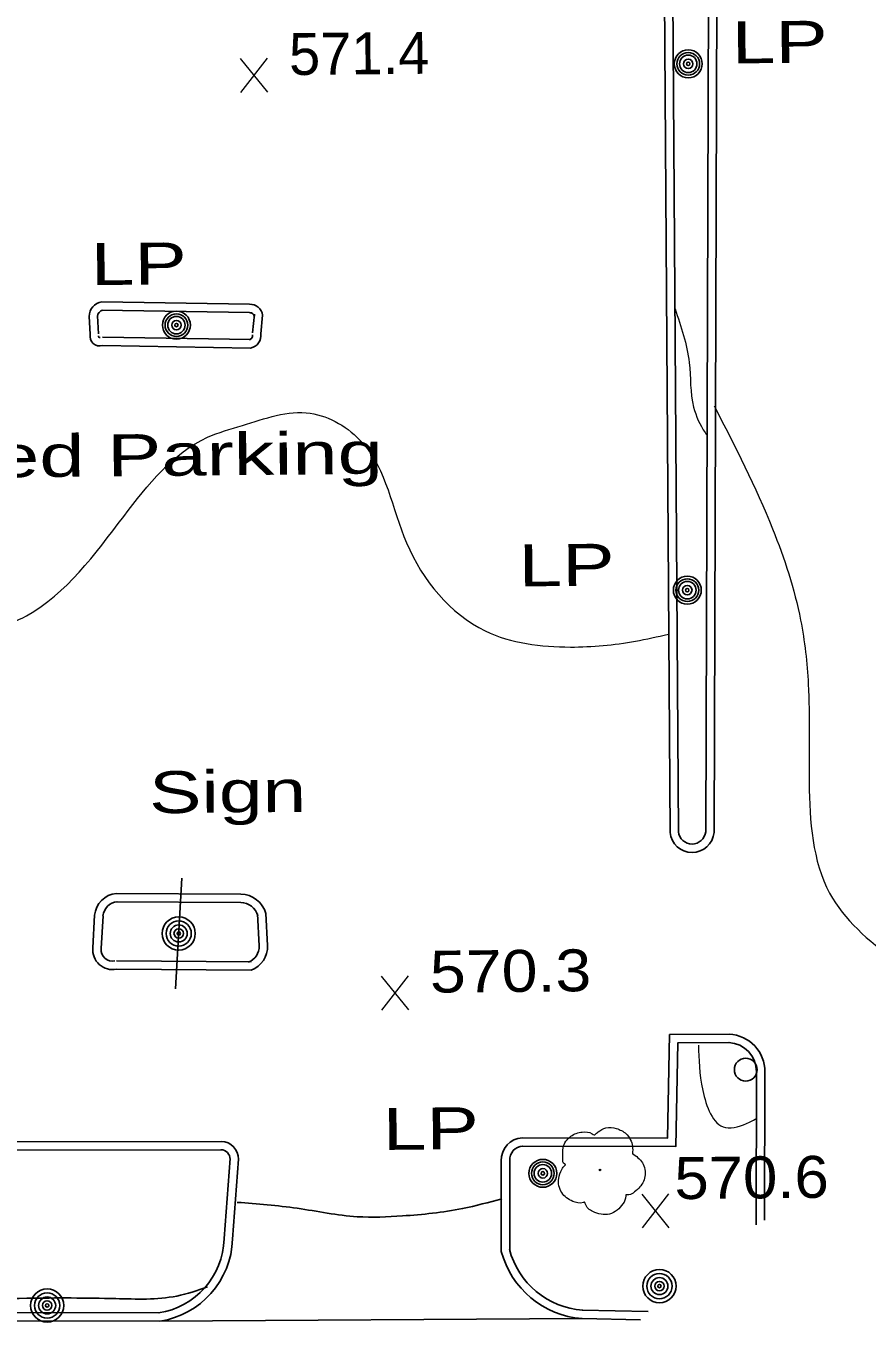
# Model space of a CAD drawing. Extents: x 2361708 to 2370558, y 6977955 to 6991887.
# Drawn here: x 2368862.3 to 2368958.5, y 6989458.3 to 6989606.6 of the extents above; entities that cross this region are included whole.
import ezdxf

# ---------------------------------------------------------------- set-up
doc = ezdxf.new("R2010")
doc.units = 0
doc.header["$LTSCALE"] = 1.9
for name, color, linetype, lineweight in [('2', 7, 'Continuous', 25), ('20', 7, 'Continuous', 25), ('21', 7, 'Continuous', 25), ('23', 7, 'Continuous', 25), ('29', 7, 'Continuous', 13), ('31', 7, 'Continuous', 13), ('35', 7, 'Continuous', 13)]:
    doc.layers.add(name, color=color, linetype=linetype, lineweight=lineweight)

msp = doc.modelspace()

# ---------------------------------------------------------------- linework, layer by layer
at = {"layer": '2'}
for p, q in [((2368940.079, 6989514.272), (2368940.578, 6989668.855)), ((2368941.039, 6989514.272), (2368941.538, 6989668.854)), ((2368935.187, 6989634.312), (2368935.999, 6989514.274)), ((2368936.147, 6989634.321), (2368936.959, 6989514.283)), ((2368887.861, 6989574.719), (2368870.958, 6989574.998)), ((2368869.514, 6989573.324), (2368869.633, 6989571.285)), ((2368870.473, 6989573.383), (2368870.593, 6989571.344)), ((2368887.851, 6989573.759), (2368870.947, 6989574.038)), ((2368888.202, 6989571.451), (2368888.422, 6989573.574)), ((2368889.154, 6989571.351), (2368889.373, 6989573.473)), ((2368871.057, 6989570.949), (2368888.01, 6989570.67)), ((2368871.046, 6989569.988), (2368887.999, 6989569.71)), ((2368886.884, 6989507.226), (2368872.642, 6989507.3)), ((2368886.883, 6989506.266), (2368872.642, 6989506.34)), ((2368888.97, 6989501.306), (2368888.785, 6989504.954)), ((2368889.93, 6989501.355), (2368889.745, 6989505.003)), ((2368870.146, 6989504.807), (2368869.942, 6989501.065)), ((2368871.107, 6989504.756), (2368870.902, 6989501.014)), ((2368872.656, 6989499.59), (2368888.068, 6989499.487)), ((2368872.645, 6989498.63), (2368888.057, 6989498.527)), ((2368945.857, 6989469.396), (2368945.891, 6989486.877)), ((2368946.822, 6989469.905), (2368946.851, 6989486.876)), ((2368884.633, 6989478.933), (2368768.53, 6989478.648)), ((2368884.632, 6989477.973), (2368768.529, 6989477.688)), ((2368884.959, 6989467.806), (2368885.652, 6989476.953)), ((2368885.92, 6989467.735), (2368886.613, 6989476.882)), ((2368916.686, 6989476.708), (2368916.684, 6989466.338)), ((2368917.646, 6989476.707), (2368917.645, 6989466.337)), ((2368758.021, 6989459.617), (2368877.61, 6989459.305)), ((2368925.949, 6989459.606), (2368933.51, 6989459.458)), ((2368758.02, 6989458.657), (2368877.609, 6989458.345)), ((2368877.609, 6989458.345), (2368925.928, 6989458.646)), ((2368925.928, 6989458.646), (2368932.599, 6989458.519))]:
    msp.add_line(p, q, dxfattribs=at)
for points in [[(2368942.789, 6989490.228), (2368936.879, 6989490.191), (2368936.661, 6989478.348), (2368919.1, 6989478.371)], [(2368942.779, 6989491.187), (2368935.939, 6989491.142), (2368935.722, 6989479.309), (2368919.101, 6989479.332)]]:
    msp.add_lwpolyline(points, dxfattribs=at)
for centre, radius, start, end in [((2368871.255, 6989573.283), 1.74, 99.82989, 178.65165), ((2368887.911, 6989573.234), 1.482, 9.26652, 91.91771), ((2368871.255, 6989573.283), 0.78, 99.82989, 178.65165), ((2368887.911, 6989573.234), 0.522, 9.26652, 91.91771), ((2368870.732, 6989571.068), 1.12, 168.8176, 286.18396), ((2368870.732, 6989571.068), 0.16, 168.8176, 286.18396), ((2368887.727, 6989571.129), 0.485, 280.86251, 8.85034), ((2368887.727, 6989571.129), 1.445, 280.86251, 8.85034), ((2368938.519, 6989514.523), 2.532, 185.65098, 354.30428), ((2368938.519, 6989514.523), 1.572, 185.65098, 354.30428), ((2368872.884, 6989504.562), 2.75, 95.0372, 174.88499), ((2368872.884, 6989504.562), 1.79, 95.0372, 174.88499), ((2368886.812, 6989504.18), 3.046, 15.67808, 88.65266), ((2368886.812, 6989504.18), 2.086, 15.67808, 88.65266), ((2368872.198, 6989500.852), 2.267, 174.61766, 281.36982), ((2368872.198, 6989500.852), 1.306, 174.61766, 281.36982), ((2368887.058, 6989501.222), 1.915, 290.32322, 2.63925), ((2368887.058, 6989501.222), 2.874, 290.32322, 2.63925), ((2368942.587, 6989486.928), 3.303, 359.30039, 87.42189), ((2368942.587, 6989486.928), 4.263, 359.30039, 87.42189), ((2368884.565, 6989476.886), 2.048, 359.90312, 88.09232), ((2368919.212, 6989476.807), 2.527, 92.52917, 182.23785), ((2368919.212, 6989476.807), 1.567, 92.52917, 182.23785), ((2368884.565, 6989476.886), 1.088, 359.90312, 88.09232), ((2368876.118, 6989468.038), 8.847, 278.74458, 358.22821), ((2368876.118, 6989468.038), 9.807, 278.74458, 358.22821), ((2368926.71, 6989468.985), 10.369, 194.79304, 265.67538), ((2368926.71, 6989468.985), 9.409, 194.79304, 265.67538)]:
    msp.add_arc(centre, radius, start, end, dxfattribs=at)
at = {"layer": '20'}
for centre, radius in [((2368938.082, 6989602.228), 1.6), ((2368938.082, 6989602.228), 1.3), ((2368938.082, 6989602.228), 1), ((2368938.082, 6989602.228), 0.539), ((2368938.082, 6989602.228), 0.192), ((2368879.504, 6989572.329), 1.6), ((2368879.504, 6989572.329), 1.3), ((2368879.504, 6989572.329), 1), ((2368879.504, 6989572.329), 0.539), ((2368879.504, 6989572.329), 0.192), ((2368937.975, 6989542.004), 1.6), ((2368937.975, 6989542.004), 1.3), ((2368937.975, 6989542.004), 1), ((2368937.975, 6989542.004), 0.539), ((2368937.975, 6989542.004), 0.192), ((2368921.44, 6989475.273), 1.6), ((2368921.44, 6989475.273), 1.3), ((2368921.44, 6989475.273), 1), ((2368921.44, 6989475.273), 0.539), ((2368921.44, 6989475.273), 0.192), ((2368934.783, 6989462.37), 1.9), ((2368934.783, 6989462.37), 1.442), ((2368934.783, 6989462.37), 0.973), ((2368864.711, 6989460.153), 1.9), ((2368934.783, 6989462.37), 0.539), ((2368934.783, 6989462.37), 0.192), ((2368864.711, 6989460.153), 1.442), ((2368864.711, 6989460.153), 0.973), ((2368864.711, 6989460.153), 0.539), ((2368864.711, 6989460.153), 0.192)]:
    msp.add_circle(centre, radius, dxfattribs=at)
at = {"layer": '21'}
msp.add_line((2368879.397, 6989496.374), (2368880.136, 6989509.062), dxfattribs=at)
for radius in [1.9, 1.442, 0.973, 0.539, 0.192]:
    msp.add_circle((2368879.766, 6989502.718), radius, dxfattribs=at)
at = {"layer": '23'}
msp.add_circle((2368944.658, 6989487.135), 1.3, dxfattribs=at)
at = {"layer": '29'}
msp.add_circle((2368927.986, 6989475.656), 0.1, dxfattribs=at)
for points in [[(2368924.021, 6989476.228), (2368924.041, 6989476.238), (2368923.96, 6989476.307), (2368923.724, 6989476.935), (2368923.762, 6989478.216), (2368924.649, 6989479.514), (2368925.955, 6989479.997), (2368927.077, 6989479.807), (2368927.308, 6989479.68), (2368927.378, 6989479.68), (2368927.427, 6989479.721), (2368927.775, 6989480.014), (2368928.641, 6989480.462), (2368929.851, 6989480.394), (2368930.967, 6989479.804), (2368931.7, 6989478.381), (2368931.709, 6989477.521)], [(2368931.698, 6989477.541), (2368932.839, 6989476.482), (2368933.124, 6989474.895), (2368932.416, 6989473.568), (2368931.762, 6989473.022), (2368931.094, 6989472.805), (2368930.944, 6989472.794), (2368930.925, 6989472.684), (2368930.603, 6989471.78), (2368929.065, 6989470.616), (2368927.172, 6989470.898), (2368926.273, 6989471.839), (2368926.201, 6989471.968), (2368926.081, 6989471.947), (2368924.87, 6989472.066), (2368923.601, 6989473.064), (2368923.255, 6989474.701), (2368923.626, 6989475.724), (2368923.951, 6989476.167), (2368924.021, 6989476.218)]]:
    msp.add_spline(points, degree=3, dxfattribs=at)
at = {"layer": '31'}
for p, q in [((2368889.971, 6989598.98), (2368886.854, 6989602.83)), ((2368886.891, 6989598.951), (2368889.933, 6989602.86)), ((2368906.091, 6989493.978), (2368902.974, 6989497.829)), ((2368903.011, 6989493.949), (2368906.054, 6989497.858)), ((2368935.91, 6989469.051), (2368932.793, 6989472.901)), ((2368932.83, 6989469.022), (2368935.873, 6989472.931))]:
    msp.add_line(p, q, dxfattribs=at)
at = {"layer": '31', "lineweight": 25}
for points in [[(2368886.47, 6989471.95), (2368893.336, 6989471.275), (2368900.206, 6989470.311), (2368905.375, 6989470.4), (2368912.247, 6989471.246), (2368916.757, 6989472.359)], [(2368845.732, 6989461.022), (2368848.173, 6989460.925), (2368862.383, 6989460.981), (2368872.564, 6989460.938), (2368879.541, 6989461.234), (2368883.072, 6989462.268)]]:
    msp.add_spline(points, degree=3, dxfattribs=at)
at = {"layer": '35'}
for points in [[(2368936.569, 6989574.193), (2368938.188, 6989568.048), (2368938.696, 6989562.942), (2368940.014, 6989560.025), (2368940.207, 6989559.736)], [(2368941.055, 6989563.094), (2368947.739, 6989549.007), (2368950.939, 6989538.578), (2368951.818, 6989531.255), (2368951.916, 6989519.956), (2368954.266, 6989507.337), (2368961.679, 6989499.678), (2368972.699, 6989494.492), (2368975.929, 6989494.473)], [(2368794.581, 6989478.716), (2368813.285, 6989482.605), (2368827.839, 6989485.343), (2368840.357, 6989487.692), (2368852.136, 6989493.125), (2368853.802, 6989504.091), (2368853.382, 6989513.578), (2368850.378, 6989524.489), (2368855.384, 6989535.428), (2368862.349, 6989539.084), (2368873.472, 6989550.44), (2368883.056, 6989559.492), (2368887.053, 6989560.85), (2368894.821, 6989562.244), (2368900.763, 6989558.91), (2368905.842, 6989547.409), (2368914.848, 6989537.344), (2368924.596, 6989535.496), (2368932.03, 6989536.167), (2368935.813, 6989536.963)], [(2368939.261, 6989489.954), (2368939.74, 6989484.758), (2368942.331, 6989480.523), (2368945.095, 6989481.139), (2368945.951, 6989481.577)]]:
    msp.add_spline(points, degree=3, dxfattribs=at)

# ---------------------------------------------------------------- texts
at = {"layer": '2', "width": 1.45}
msp.add_text('Paved Parking', height=4.8, rotation=0.545, dxfattribs=at).set_placement((2368842.619, 6989554.747))
at = {"layer": '20', "width": 1.4}
for s, p in [('  LP', (2368938.082, 6989602.228)), ('  LP', (2368864.73, 6989576.859)), ('  LP', (2368913.691, 6989542.383)), ('Sign', (2368876.395, 6989516.467)), ('  LP', (2368898.153, 6989477.902))]:
    msp.add_text(s, height=4.8, rotation=0.545, dxfattribs=at).set_placement(p)
at = {"layer": '31'}
msp.add_text('571.4', height=4.8, rotation=0.545, dxfattribs=at).set_placement((2368892.412, 6989600.943))
for s, width, p in [('570.3', 1.15, (2368908.532, 6989495.942)), ('570.6', 1.1, (2368936.519, 6989472.317))]:
    msp.add_text(s, height=4.8, rotation=0.545, dxfattribs=dict(at, width=width)).set_placement(p)

doc.saveas('drawing.dxf')
